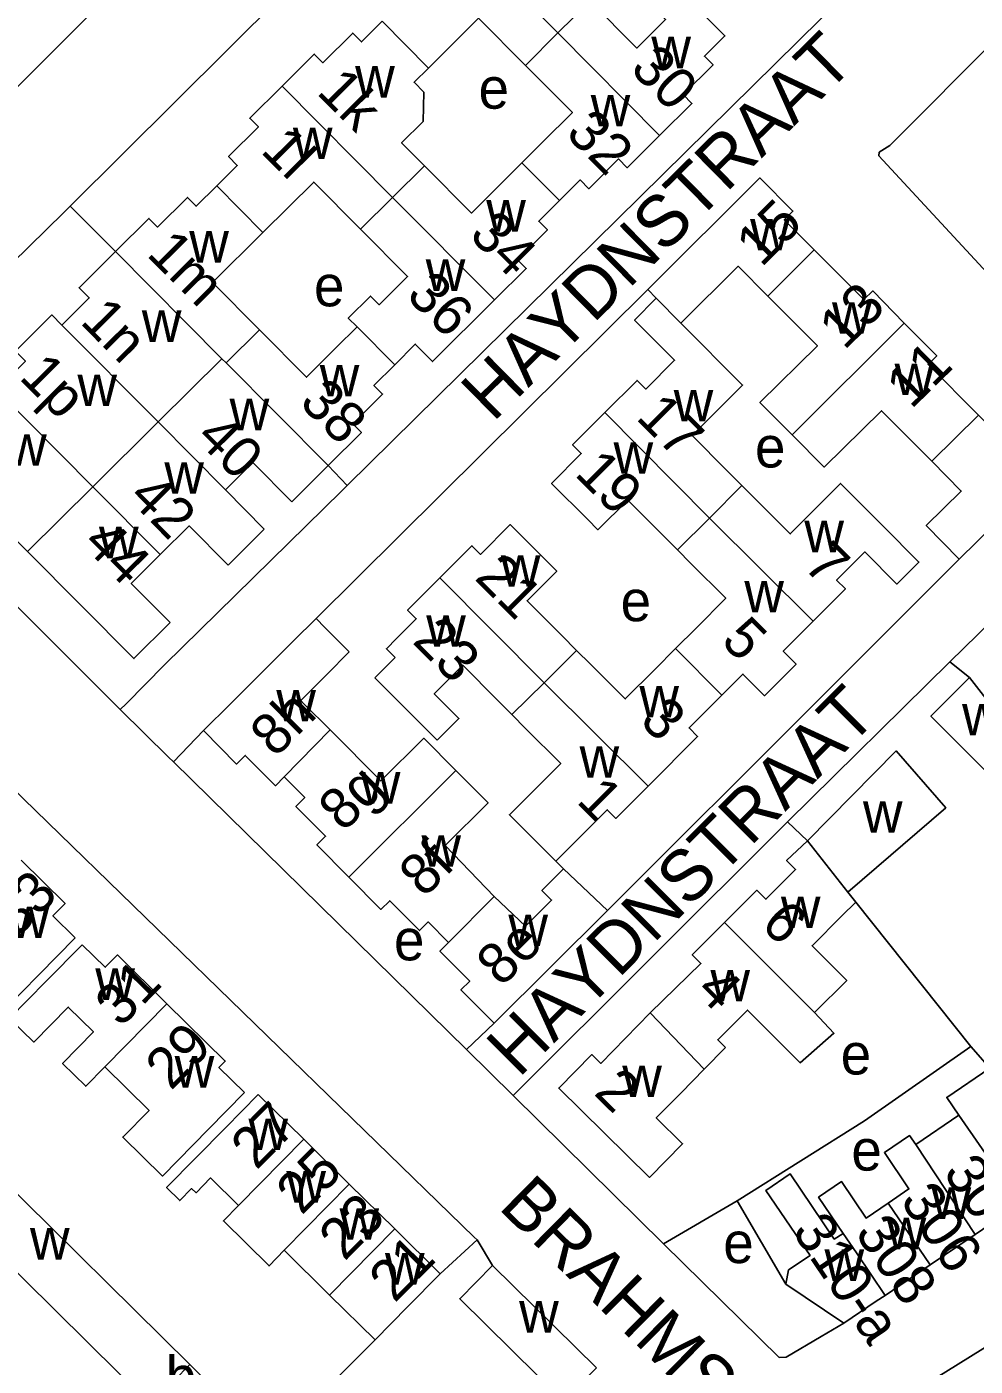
# Model space of a CAD drawing. Extents: x 159045 to 160918, y 380454 to 382516.
# Drawn here: x 160022.9 to 160115.5, y 381685.3 to 381816.1 of the extents above; entities that cross this region are included whole.
import ezdxf

# ---------------------------------------------------------------- set-up
doc = ezdxf.new("R2010")
doc.units = 0
for name, color, linetype in [('BLT_Basislijn', 7, 'Continuous'), ('BLT_Bebouwing', 7, 'Continuous'), ('BLT_Centroide', 7, 'Continuous'), ('BLT_Huisnummer', 7, 'Continuous'), ('BLT_Huisnummer_ tussenligend', 7, 'Continuous'), ('BLT_Huisnummer_reeks', 7, 'Continuous'), ('BLT_Onderverdeling_panden', 7, 'Continuous'), ('BLT_Straatnaam', 7, 'Continuous')]:
    doc.layers.add(name, color=color, linetype=linetype)

msp = doc.modelspace()

# ---------------------------------------------------------------- linework, layer by layer
at = {"layer": 'BLT_Basislijn'}
for p, q in [((160027.1, 381798.56), (160106.71, 381877.72)), ((160054.15, 381771.31), (160119.2, 381835.42)), ((160031.52, 381794.13), (160027.1, 381798.56)), ((160083.48, 381790.42), (160051.1, 381758.31)), ((160112.99, 381754.09), (160133.33, 381774.04)), ((160052.27, 381773.24), (160054.15, 381771.31)), ((160099.77, 381750), (160113.91, 381764.12)), ((160032.55, 381750), (160036.3, 381753.8)), ((160097.14, 381738.48), (160112.99, 381754.09)), ((160114.9, 381752.56), (160112.99, 381754.09)), ((160031.42, 381750), (160031.99, 381749.43)), ((160031.99, 381749.43), (160032.55, 381750)), ((160079.56, 381729.82), (160099.77, 381750)), ((160040.1, 381747.37), (160037.17, 381744.32)), ((160037.17, 381744.32), (160065.8, 381716.26)), ((160097.14, 381738.48), (160070.35, 381711.75)), ((160097.14, 381738.48), (160099.09, 381736.62)), ((160074.5, 381734.62), (160075.27, 381733.87)), ((160103.8, 381730.64), (160115.02, 381716.55)), ((160068.49, 381718.81), (160065.8, 381716.26)), ((160065.8, 381716.26), (160070.35, 381711.75)), ((160115.02, 381716.55), (160116.89, 381714.43)), ((160085.01, 381697.28), (160070.35, 381711.75)), ((160085.01, 381697.28), (160092.23, 381701.48)), ((160096.97, 381693.34), (160092.23, 381701.48)), ((160066.82, 381697.66), (160063.23, 381694.36)), ((160066.82, 381697.66), (160068.34, 381695.18)), ((160100.41, 381688.23), (160102.63, 381689.54))]:
    msp.add_line(p, q, dxfattribs=at)
for points in [[(159971.73, 381808.32), (159993.45, 381787.59), (159995.51, 381785.97), (159996.96, 381786.04), (159998.62, 381786.91), (160039.76, 381828.03)], [(160133.33, 381774.04), (160106.06, 381803.48), (160106.09, 381803.83), (160107.13, 381804.49), (160128.43, 381825.89)], [(160031.42, 381750), (160005.33, 381776.02), (160005.42, 381776.59), (160006.44, 381777.77), (160014.6, 381786.33), (160026.49, 381797.96), (160027.1, 381798.56)], [(160036.3, 381753.8), (160053.62, 381770.79), (160054.15, 381771.31)], [(160012.96, 381750), (160066.53, 381697.94), (160066.82, 381697.66)], [(160031.99, 381749.43), (160036.7, 381744.78), (160037.17, 381744.32)], [(160115.02, 381716.55), (160104.64, 381709.29), (160092.23, 381701.48)], [(160085.01, 381697.28), (160096.32, 381686.19), (160097.01, 381686.22), (160100.41, 381688.23)], [(160103.73, 381679.28), (160125.07, 381692.52), (160127.01, 381693.56), (160128.59, 381692.94), (160129.85, 381692.34)], [(160040.95, 381683.36), (160046.23, 381677.82), (160047.12, 381678.17), (160056.87, 381687.9)]]:
    msp.add_lwpolyline(points, dxfattribs=at)
at = {"layer": 'BLT_Bebouwing'}
for p, q in [((160084.3, 381789.58), (160083.48, 381790.42)), ((160048.9, 381756.13), (160051.1, 381758.31)), ((160051.1, 381758.31), (160051.96, 381757.44)), ((160054.34, 381755.05), (160051.96, 381757.44)), ((160042.74, 381750), (160048.9, 381756.13)), ((160052.15, 381752.86), (160054.34, 381755.05)), ((160056.84, 381752.54), (160058.82, 381754.52)), ((160056.84, 381752.54), (160059.37, 381750)), ((160090.73, 381750.85), (160089.88, 381750)), ((160042.74, 381750), (160040.1, 381747.37)), ((160049.92, 381750), (160052.47, 381747.44)), ((160103.8, 381730.64), (160103.04, 381731.61)), ((160045.45, 381711.86), (160049.9, 381707.49)), ((160038.79, 381685.5), (160014.07, 381709.89)), ((160113.87, 381709.83), (160109.65, 381706.97)), ((160049.9, 381707.49), (160054.34, 381703.11)), ((160054.34, 381703.11), (160058.78, 381698.74)), ((160119.84, 381701.17), (160115.45, 381698.2)), ((160058.78, 381698.74), (160063.23, 381694.36)), ((160115.45, 381698.2), (160111.06, 381695.22)), ((160052.43, 381692.28), (160047.98, 381696.65)), ((160068.34, 381695.18), (160078.49, 381685.19)), ((160111.06, 381695.22), (160106.67, 381692.25)), ((160096.97, 381693.34), (160102.63, 381689.54)), ((160056.87, 381687.9), (160052.43, 381692.28)), ((160040.95, 381683.36), (160038.79, 381685.5))]:
    msp.add_line(p, q, dxfattribs=at)
for points in [[(160077.87, 381818.59), (160082.43, 381814), (160085.23, 381816.77), (160084.35, 381817.65), (160086.48, 381819.77), (160091.03, 381815.19), (160089.02, 381813.2), (160089.87, 381812.35), (160086.95, 381809.45), (160087.8, 381808.6), (160084.65, 381805.46)], [(160062.07, 381812.05), (160066.96, 381816.91), (160071.54, 381812.3)], [(160047.78, 381810.28), (160050.93, 381813.41), (160051.77, 381812.56), (160054.69, 381815.46), (160055.53, 381814.6), (160057.55, 381816.61)], [(160061.68, 381802.5), (160059.45, 381804.75), (160061.55, 381806.83), (160061.63, 381809.69), (160060.67, 381810.66), (160062.07, 381812.05)], [(160071.2, 381802.79), (160073.22, 381804.8), (160076.13, 381807.7), (160071.54, 381812.3)], [(160041.4, 381800.56), (160043.41, 381802.55), (160042.56, 381803.41), (160045.48, 381806.3), (160044.63, 381807.15), (160047.78, 381810.28)], [(160084.65, 381805.46), (160081.48, 381802.32), (160080.63, 381803.17), (160077.73, 381800.27), (160076.88, 381801.12), (160074.87, 381799.11)], [(160071.2, 381802.79), (160069.18, 381800.78), (160066.27, 381797.89), (160061.68, 381802.5)], [(160083.48, 381790.42), (160094.42, 381801.33), (160097.66, 381798.08), (160096.81, 381797.23), (160099.73, 381794.31)], [(160031.52, 381794.13), (160034.78, 381797.37), (160035.63, 381796.52), (160038.55, 381799.42), (160039.39, 381798.56), (160041.4, 381800.56)], [(160045.92, 381796.01), (160050.87, 381800.92), (160055.45, 381796.31)], [(160074.87, 381799.11), (160072.85, 381797.09), (160073.69, 381796.24), (160070.78, 381793.34), (160071.62, 381792.49), (160068.53, 381789.41)], [(160045.58, 381786.49), (160040.99, 381791.11), (160045.92, 381796.01)], [(160055.1, 381786.78), (160054.25, 381787.64), (160056.42, 381789.79), (160057.27, 381788.94), (160060.03, 381791.69), (160055.45, 381796.31)], [(160031.52, 381794.13), (160027.97, 381790.6), (160028.96, 381789.61), (160026.28, 381786.95)], [(160108.54, 381787.16), (160105.45, 381790.29), (160104.59, 381789.45), (160099.73, 381794.31)], [(160095.2, 381789.79), (160092.3, 381792.7), (160086.72, 381787.14)], [(160079.3, 381778.41), (160082.44, 381781.55), (160083.29, 381780.71), (160086.11, 381783.53), (160082.21, 381787.43), (160084.3, 381789.58)], [(160097.58, 381776.24), (160094.44, 381779.4), (160100.06, 381784.93), (160095.2, 381789.79)], [(160068.53, 381789.41), (160062.48, 381783.39), (160060.79, 381785.1), (160058.78, 381783.09)], [(160026.28, 381786.95), (160025.3, 381787.95), (160021.75, 381784.42), (160022.73, 381783.43), (160019.91, 381780.63)], [(160086.72, 381787.14), (160092.74, 381781.1), (160087.82, 381776.17), (160091.22, 381772.78), (160092.69, 381771.3)], [(160115.78, 381778.18), (160110.86, 381783.1), (160111.71, 381783.94), (160108.54, 381787.16)], [(160055.1, 381786.78), (160053.08, 381784.77), (160050.16, 381781.87), (160045.58, 381786.49)], [(160058.78, 381783.09), (160056.75, 381781.07), (160057.6, 381780.22), (160054.68, 381777.33), (160055.53, 381776.48), (160052.27, 381773.24)], [(160019.91, 381780.63), (160017.09, 381777.83), (160016.11, 381778.82), (160012.56, 381775.3), (160022.94, 381764.85)], [(160086.39, 381765.01), (160084.93, 381766.48), (160081.53, 381769.88), (160078.63, 381766.98), (160077.64, 381767.97), (160074.1, 381771.51), (160077, 381774.41), (160076.15, 381775.26), (160079.3, 381778.41)], [(160111.22, 381773.69), (160106.31, 381778.6), (160100.72, 381773.09), (160097.58, 381776.24)], [(160113.91, 381764.12), (160122.74, 381772.81), (160119.51, 381776.09), (160118.67, 381775.25), (160115.78, 381778.18)], [(160042.25, 381770.88), (160044.92, 381773.54), (160048.73, 381769.71)], [(160048.73, 381769.71), (160052.27, 381773.24)], [(160111.22, 381773.69), (160114.1, 381770.76), (160110.68, 381767.4), (160113.91, 381764.12)], [(160092.69, 381771.3), (160094, 381769.98), (160097.4, 381766.58), (160102.31, 381771.5), (160106.43, 381767.36), (160109.96, 381763.82), (160107.82, 381761.68), (160104.69, 381764.81), (160101.93, 381762.05), (160102.78, 381761.21), (160099.63, 381758.05)], [(160046.05, 381767.05), (160042.25, 381770.88), (160042.25, 381770.88)], [(160035.88, 381764.55), (160038.7, 381767.36), (160042.51, 381763.53)], [(160076.54, 381755.21), (160075.1, 381756.65), (160071.71, 381760.05), (160074.61, 381762.95), (160073.61, 381763.94), (160070.07, 381767.48), (160067.17, 381764.57), (160066.32, 381765.42), (160063.18, 381762.28)], [(160042.51, 381763.53), (160046.05, 381767.05)], [(160022.94, 381764.85), (160033.32, 381754.4), (160036.86, 381757.92)], [(160086.2, 381755.38), (160088.21, 381757.39), (160091.1, 381760.29), (160087.71, 381763.68), (160086.39, 381765.01)], [(160036.86, 381757.92), (160033.06, 381761.75), (160035.88, 381764.55)], [(160063.18, 381762.28), (160060.04, 381759.14), (160060.88, 381758.29), (160058.96, 381756.36)], [(160099.63, 381758.05), (160096.71, 381755.13), (160097.97, 381753.87), (160094.88, 381750.78), (160092.78, 381752.89), (160090.73, 381750.85)], [(160058.82, 381754.52), (160057.97, 381755.37), (160058.96, 381756.36)], [(160076.54, 381755.21), (160077.9, 381753.86), (160081.29, 381750.47), (160084.2, 381753.37), (160086.2, 381755.38)], [(160052.15, 381752.86), (160049.6, 381750.33), (160049.92, 381750)], [(160070.23, 381748.94), (160068.81, 381750.36), (160065.42, 381753.75), (160062.64, 381750.98), (160065.05, 381748.56), (160062.92, 381746.43)], [(160119.59, 381746.54), (160116.5, 381743.43), (160111.13, 381748.79), (160114.9, 381752.56)], [(160114.9, 381752.56), (160119.59, 381746.54)], [(160059.37, 381750), (160060.36, 381749), (160060.51, 381748.85), (160062.92, 381746.43)], [(160074.5, 381734.62), (160069.98, 381739.16), (160074.99, 381744.18), (160071.6, 381747.56), (160070.23, 381748.94)], [(160083.52, 381741.95), (160088.36, 381746.8), (160087.52, 381747.64), (160089.88, 381750)], [(160040.1, 381747.37), (160043.32, 381744.1), (160044.18, 381744.96), (160047.13, 381742), (160047.99, 381742.85)], [(160052.47, 381747.44), (160057.42, 381742.46), (160061.62, 381746.63), (160064.76, 381743.48)], [(160099.09, 381736.62), (160107.74, 381745.4), (160112.58, 381739.85), (160103.04, 381731.61)], [(160047.99, 381742.85), (160049.99, 381740.83), (160049.13, 381739.98), (160052.03, 381737.07), (160051.18, 381736.22), (160054.31, 381733.08)], [(160064.76, 381743.48), (160067.9, 381740.32), (160063.71, 381736.16), (160068.48, 381731.19)], [(160083.52, 381741.95), (160080.38, 381738.8), (160079.53, 381739.65), (160074.5, 381734.62)], [(160099.09, 381736.62), (160097.04, 381734.71), (160097.93, 381733.81), (160095.02, 381730.91), (160094.13, 381731.8), (160090.98, 381728.65)], [(160022.3, 381734.72), (160026.6, 381730.49), (160025.41, 381729.28), (160027.58, 381727.14)], [(160068.48, 381731.19), (160071.54, 381728.29), (160074.1, 381730.83), (160073.16, 381731.77), (160075.27, 381733.87)], [(160079.56, 381729.82), (160075.27, 381733.87)], [(160054.31, 381733.08), (160057.44, 381729.93), (160058.29, 381730.77), (160061.19, 381727.86), (160062.04, 381728.7), (160064.03, 381726.7)], [(160099.77, 381719.85), (160102.92, 381723), (160099.54, 381726.38), (160102.45, 381729.29), (160103.8, 381730.64)], [(160068.49, 381718.81), (160079.56, 381729.82)], [(160016.59, 381728.91), (160014.09, 381726.48), (160020.61, 381720.06), (160024.08, 381723.58), (160027.58, 381727.14)], [(160090.98, 381728.65), (160087.83, 381725.5), (160088.68, 381724.65), (160083.73, 381719.82)], [(160064.03, 381726.7), (160063.2, 381725.84), (160066.11, 381722.92), (160065.25, 381722.07), (160068.49, 381718.81)], [(160028.26, 381726.48), (160024.76, 381722.92), (160021.18, 381719.29), (160023.53, 381716.98), (160026.9, 381720.39), (160029.37, 381717.96), (160026.36, 381714.89), (160028.62, 381712.67), (160030.48, 381714.55)], [(160028.26, 381726.48), (160030.51, 381724.27), (160031.7, 381725.48), (160036.54, 381720.72)], [(160036.54, 381720.72), (160042.23, 381715.12), (160041.62, 381714.5), (160044.12, 381712.04)], [(160081.32, 381717.35), (160083.73, 381719.82)], [(160091.08, 381716.45), (160090.32, 381717.2), (160093.22, 381720.09), (160098.36, 381714.96), (160101.67, 381717.83), (160099.77, 381719.85)], [(160086.74, 381712.03), (160084.32, 381709.57), (160086.89, 381707.05), (160083.66, 381703.77), (160074.79, 381712.48), (160078.02, 381715.76), (160078.9, 381714.89), (160081.32, 381717.35)], [(160091.08, 381716.45), (160089.01, 381714.34)], [(160030.48, 381714.55), (160034.79, 381710.31), (160032.22, 381707.7), (160036.1, 381703.89), (160040.61, 381708.47), (160044.12, 381712.04)], [(160089.01, 381714.34), (160086.74, 381712.03)], [(160116.89, 381714.43), (160112.68, 381711.58), (160113.87, 381709.83)], [(160043.54, 381701.03), (160040.81, 381703.71), (160039.38, 381702.26), (160038.95, 381702.68), (160037.8, 381701.51), (160036.51, 381702.77), (160042.26, 381708.61), (160045.45, 381711.86)], [(160014.07, 381709.89), (160010.23, 381706), (160034.94, 381681.61)], [(160109.65, 381706.97), (160109.05, 381707.85), (160106.59, 381706.18), (160108.99, 381702.64), (160106.96, 381701.26)], [(160102.57, 381698.29), (160101.69, 381697.75), (160097.4, 381704.11), (160095.02, 381702.5), (160099.33, 381696.15), (160097.24, 381694.73), (160096.97, 381693.34)], [(160102.57, 381698.29), (160100.17, 381701.83), (160102.41, 381703.35), (160104.81, 381699.8), (160106.96, 381701.26)], [(160047.98, 381696.65), (160046.52, 381695.12), (160042.05, 381699.52), (160043.54, 381701.03)], [(160063.23, 381694.36), (160060.04, 381691.12), (160056.87, 381687.9)], [(160078.49, 381685.19), (160075.26, 381681.92), (160065.13, 381691.92), (160068.34, 381695.18)], [(160102.63, 381689.54), (160105.8, 381691.69), (160106.67, 381692.25)]]:
    msp.add_lwpolyline(points, dxfattribs=at)
at = {"layer": 'BLT_Onderverdeling_panden'}
for p, q in [((160063.93, 381826.33), (160074.72, 381815.47)), ((160074.72, 381815.47), (160077.87, 381818.59)), ((160057.55, 381816.61), (160062.07, 381812.05)), ((160071.54, 381812.3), (160074.72, 381815.47)), ((160074.72, 381815.47), (160084.65, 381805.46)), ((160047.78, 381810.28), (160058.58, 381799.42)), ((160071.2, 381802.79), (160074.87, 381799.11)), ((160058.58, 381799.42), (160061.68, 381802.5)), ((160041.4, 381800.56), (160045.92, 381796.01)), ((160055.45, 381796.31), (160058.58, 381799.42)), ((160058.58, 381799.42), (160068.53, 381789.41)), ((160041.9, 381783.67), (160031.52, 381794.13)), ((160095.2, 381789.79), (160099.73, 381794.31)), ((160086.72, 381787.14), (160084.3, 381789.58)), ((160035.68, 381777.5), (160026.28, 381786.95)), ((160097.58, 381776.24), (160108.54, 381787.16)), ((160045.58, 381786.49), (160042.32, 381783.26)), ((160055.1, 381786.78), (160058.78, 381783.09)), ((160041.9, 381783.67), (160035.68, 381777.5)), ((160042.32, 381783.26), (160041.9, 381783.67)), ((160052.27, 381773.24), (160042.32, 381783.26)), ((160029.31, 381771.17), (160019.91, 381780.63)), ((160079.3, 381778.41), (160089.51, 381768.12)), ((160111.22, 381773.69), (160115.78, 381778.18)), ((160035.68, 381777.5), (160029.31, 381771.17)), ((160042.25, 381770.88), (160035.68, 381777.5)), ((160029.31, 381771.17), (160022.94, 381764.85)), ((160035.88, 381764.55), (160029.31, 381771.17)), ((160089.51, 381768.12), (160092.69, 381771.3)), ((160086.39, 381765.01), (160089.51, 381768.12)), ((160089.51, 381768.12), (160099.63, 381758.05)), ((160063.18, 381762.28), (160073.37, 381752.05)), ((160076.54, 381755.21), (160073.37, 381752.05)), ((160086.2, 381755.38), (160090.73, 381750.85)), ((160070.23, 381748.94), (160073.37, 381752.05)), ((160083.52, 381741.95), (160073.37, 381752.05)), ((160052.47, 381747.44), (160047.99, 381742.85)), ((160064.76, 381743.48), (160054.31, 381733.08)), ((160099.09, 381736.62), (160103.04, 381731.61)), ((160068.48, 381731.19), (160064.03, 381726.7)), ((160090.98, 381728.65), (160099.77, 381719.85)), ((160036.54, 381720.72), (160030.48, 381714.55)), ((160083.73, 381719.82), (160089.01, 381714.34)), ((160113.87, 381709.83), (160119.84, 381701.17)), ((160043.54, 381701.03), (160049.9, 381707.49)), ((160109.65, 381706.97), (160115.45, 381698.2)), ((160047.98, 381696.65), (160054.34, 381703.11)), ((160106.96, 381701.26), (160111.06, 381695.22)), ((160052.43, 381692.28), (160058.78, 381698.74)), ((160038.79, 381685.5), (160034.94, 381681.61))]:
    msp.add_line(p, q, dxfattribs=at)
msp.add_lwpolyline([(160106.67, 381692.25), (160103.86, 381696.39), (160102.57, 381698.29)], dxfattribs=at)

# ---------------------------------------------------------------- texts
at = {"layer": 'BLT_Centroide'}
for s, p in [('w', (160083.84, 381812.03)), ('w', (160054.92, 381809.16)), ('e', (160066.97, 381808.08)), ('w', (160077.92, 381806.36)), ('w', (160048.84, 381803.16)), ('w', (160067.72, 381796.09)), ('w', (160093.48, 381794.25)), ('w', (160038.72, 381793.06)), ('w', (160061.81, 381790.3)), ('e', (160050.9, 381788.79)), ('w', (160034.09, 381785.31)), ('w', (160101.48, 381786.11)), ('w', (160051.46, 381780)), ('w', (160107.59, 381780.12)), ('w', (160027.8, 381779.06)), ('w', (160086.02, 381777.56)), ('w', (160042.66, 381776.69)), ('w', (160020.94, 381773.23)), ('w', (160080.15, 381772.44)), ('e', (160093.96, 381773.06)), ('w', (160036.29, 381770.5)), ('w', (160029.91, 381764.2)), ('w', (160098.78, 381764.78)), ('w', (160069.14, 381761.42)), ('e', (160080.84, 381758.05)), ('w', (160092.92, 381758.91)), ('w', (160061.86, 381755.56)), ('w', (160082.67, 381748.66)), ('w', (160047.22, 381748.27)), ('w', (160114.18, 381746.9)), ('w', (160076.83, 381742.78)), ('w', (160055.47, 381740.25)), ('w', (160104.5, 381737.41)), ('w', (160061.39, 381734.09)), ('w', (160096.49, 381728.11)), ('w', (160021.19, 381727.12)), ('w', (160069.88, 381726.34)), ('e', (160058.71, 381724.95)), ('w', (160029.55, 381721.09)), ('w', (160089.61, 381720.95)), ('e', (160102.33, 381713.81)), ('w', (160037.3, 381712.53)), ('w', (160081, 381711.6)), ('w', (160044.5, 381706.44)), ('e', (160103.37, 381704.43)), ('w', (160048.2, 381701.31)), ('w', (160111.2, 381699.72)), ('w', (160053.39, 381697.69)), ('w', (160106.81, 381696.75)), ('w', (160023.17, 381695.75)), ('e', (160090.86, 381695.4)), ('w', (160100.75, 381693.66)), ('w', (160057.83, 381693.31)), ('w', (160070.93, 381688.62)), ('b', (160036.43, 381682.3))]:
    msp.add_text(s, height=4, dxfattribs=at).set_placement(p)
at = {"layer": 'BLT_Huisnummer'}
for s, rotation, p in [('30', 314.7823, (160081.65, 381811.86)), ('1k', 314.8321, (160051.05, 381809.62)), ('32', 314.9454, (160075.35, 381805.55)), ('1l', 314.8168, (160045.58, 381803.89)), ('15', 44.919, (160094.57, 381792.52)), ('34', 314.8321, (160065.93, 381795.64)), ('1m', 314.8032, (160034.46, 381793.8)), ('36', 314.9222, (160059.78, 381789.74)), ('13', 44.8943, (160102.67, 381784.42)), ('1n', 314.8087, (160027.95, 381787.21)), ('11', 44.5948, (160109.21, 381778.67)), ('1p', 314.8051, (160022, 381781.78)), ('38', 314.8032, (160049.35, 381779.29)), ('17', 315.0163, (160082.23, 381777.85)), ('40', 314.8087, (160039.23, 381775.86)), ('19', 315.0243, (160076.25, 381772.35)), ('44', 314.8063, (160028.19, 381765.52)), ('7', 315.0163, (160098.56, 381763.34)), ('21', 315.0066, (160066.48, 381762.21)), ('23', 314.8531, (160060.4, 381756.01)), ('5', 315.0316, (160090.52, 381756.01)), ('8h', 44.8405, (160047.12, 381744.65)), ('3', 315.0098, (160082.59, 381748.2)), ('8g', 44.8461, (160053.79, 381737.39)), ('1', 315.0081, (160076.42, 381740.41)), ('8f', 44.8464, (160061.66, 381730.98)), ('33', 45.4538, (160021.88, 381727.03)), ('6', 314.9805, (160094.41, 381728.33)), ('8e', 44.8405, (160069.21, 381722.27)), ('31', 45.4634, (160032.03, 381718.31)), ('4', 314.9919, (160088.05, 381721.85)), ('29', 45.4538, (160036.94, 381712.17)), ('2', 315.5411, (160078.12, 381711.93)), ('27', 45.4515, (160045.28, 381704.4)), ('306', 304.1451, (160108.06, 381701.5)), ('21', 45.4575, (160058.77, 381691.43))]:
    msp.add_text(s, height=4, rotation=rotation, dxfattribs=at).set_placement(p)
at = {"layer": 'BLT_Huisnummer_ tussenligend'}
for s, rotation, p in [('42', 314.8051, (160032.65, 381770.03)), ('25', 45.4515, (160049.7, 381700)), ('304', 304.1451, (160112.25, 381704.24)), ('23', 45.4575, (160053.88, 381695.52)), ('308', 304.1451, (160103.64, 381698.35))]:
    msp.add_text(s, height=4, rotation=rotation, dxfattribs=at).set_placement(p)
at = {"layer": 'BLT_Huisnummer_reeks'}
msp.add_text('310-a', height=4, rotation=304.1349, dxfattribs=at).set_placement((160097.5, 381698.52))
at = {"layer": 'BLT_Straatnaam'}
for s, rotation, p in [('HAYDNSTRAAT', 44.5514, (160068.38, 381777.41)), ('HAYDNSTRAAT', 45, (160070.9, 381713.41)), ('BRAHMSLAAN', 315.4166, (160068.8, 381700.79))]:
    msp.add_text(s, height=5, rotation=rotation, dxfattribs=at).set_placement(p)

doc.saveas('drawing.dxf')
